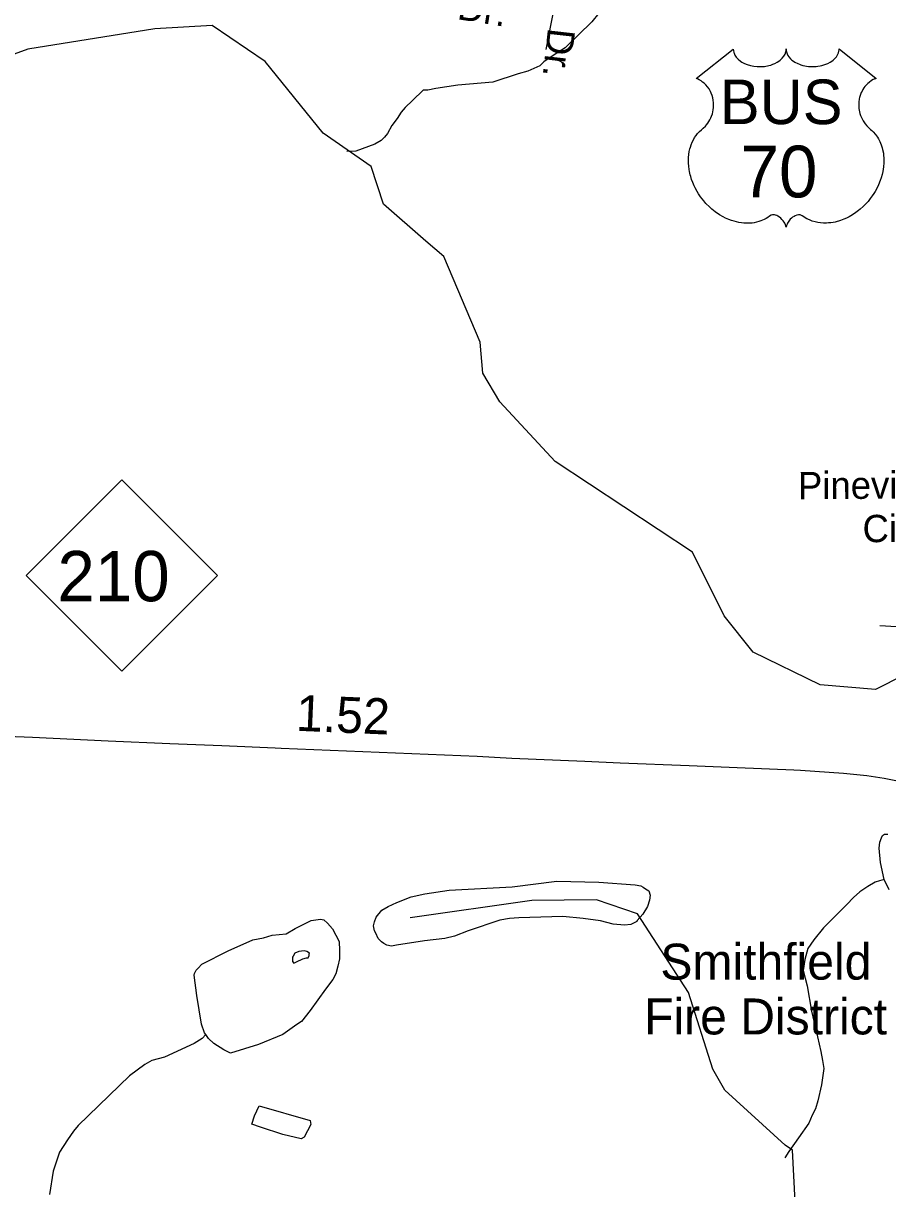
# Model space of a CAD drawing. Extents: x 2082433 to 2279600, y 546599 to 755198.
# Drawn here: x 2186310 to 2189316, y 642580 to 646633 of the extents above; entities that cross this region are included whole.
import ezdxf

# ---------------------------------------------------------------- set-up
doc = ezdxf.new("R2010")
doc.units = 0
for name, color, linetype in [('Exist Boundary Political Fire Districts Label', 7, 'Continuous'), ('Exist Hydrographic Creek Single Shore', 7, 'Continuous'), ('Exist Hydrographic Misc Water Feature', 7, 'Continuous'), ('Exist Road Non-System Type 51', 7, 'Continuous'), ('Exist Road Non-System Type 51 Label', 7, 'Continuous'), ('Exist Road Primary NC Attributed', 7, 'Continuous'), ('Exist Road Primary NC Service Mileage Hundredths English Label', 7, 'Continuous'), ('Exist Road Primary NC Shield CELL', 7, 'Continuous'), ('Exist Road Primary NC Shield Number Label', 7, 'Continuous'), ('Exist Road Primary US Shield CELL', 7, 'Continuous'), ('Exist Road Primary US Shield Number Label', 7, 'Continuous')]:
    doc.layers.add(name, color=color, linetype=linetype)

msp = doc.modelspace()

# ---------------------------------------------------------------- linework, layer by layer
at = {"layer": 'Exist Hydrographic Creek Single Shore'}
for points in [[(2187710, 645875.5), (2187562.6, 646003.4), (2187519.7, 646135.5), (2187352.6, 646250.4), (2187150.6, 646500.5), (2186966.7, 646625.6), (2186766.6, 646613.3), (2186325.7, 646543.5), (2186046.6, 646442.5)], [(2190379.8, 645824.8), (2190188.7, 645671.2), (2190147.7, 645570.3), (2190072.6, 645512.9), (2189823.7, 645386.6), (2189716.7, 645251.1), (2189527.6, 644927), (2189461.8, 644724.9), (2189455.6, 644485.6), (2189372.6, 644365.9), (2189273.7, 644315.5), (2189081.6, 644332.5), (2188847.6, 644445.4), (2188746.8, 644572.1), (2188636.6, 644794.1), (2188159.7, 645108.9), (2187966.7, 645316.2), (2187907.7, 645415.8), (2187898.7, 645524.2), (2187771.7, 645822), (2187710, 645875.5)]]:
    msp.add_lwpolyline(points, dxfattribs=at)
at = {"layer": 'Exist Hydrographic Misc Water Feature'}
for points in [[(2188310.9, 646668.7), (2188287.1, 646638.2), (2188193.8, 646547.7), (2188156.1, 646523.3), (2188119.8, 646499.2), (2188106.1, 646485.1), (2188064.4, 646467), (2188030.8, 646456.7), (2187942.6, 646428.2), (2187821, 646417.4), (2187745, 646406.6), (2187717.1, 646400.7), (2187700.9, 646400.7), (2187663.4, 646364.2), (2187637.3, 646340.1), (2187623.6, 646324), (2187609.6, 646301.7), (2187591.6, 646277.7), (2187576, 646249.6), (2187565.8, 646237.4), (2187554.1, 646225.3), (2187532.5, 646213.2), (2187466.3, 646188.7), (2187434.5, 646186.6)], [(2189303.4, 643654.6), (2189290.7, 643714.5), (2189286.8, 643764.6), (2189288.8, 643784.6), (2189294.3, 643800.3), (2189298.2, 643808.3), (2189304.6, 643812.6), (2189316.5, 643812.4)], [(2188444.4, 643512.6), (2188443, 643508.8), (2188423.1, 643498.4), (2188400.5, 643496.6), (2188360.7, 643500.1), (2188316.9, 643511.6), (2188257, 643519.5), (2188186.2, 643526.9), (2188032.9, 643521.7), (2188001.1, 643519.6), (2187966.8, 643513.4), (2187857.1, 643476.9), (2187809.4, 643458.1), (2187775.3, 643450.3), (2187705.4, 643441.7), (2187607.8, 643426.9), (2187589.7, 643422.8), (2187573.7, 643426.8), (2187563.7, 643432.8), (2187555.3, 643438.5), (2187543.6, 643450.4), (2187535.2, 643468.3), (2187531.5, 643476.6), (2187527.2, 643494.2), (2187531.3, 643508.2), (2187536.8, 643524.4), (2187556.7, 643548.6), (2187578.7, 643560.7), (2187608.6, 643574.8), (2187658.4, 643595.3), (2187706.4, 643605.5), (2187790.5, 643617.9), (2188010.1, 643629.8), (2188165.7, 643648.8), (2188311.9, 643645.8), (2188437.8, 643636.5), (2188457.7, 643632.7), (2188465.5, 643628.7), (2188473.9, 643623), (2188485.8, 643615.1), (2188490.1, 643601), (2188488.1, 643583.1), (2188480.1, 643560.8), (2188464.3, 643534.8), (2188444.4, 643512.6)], [(2189303.4, 643654.6), (2189287.4, 643650.5), (2189273, 643646.2), (2189247.4, 643630.2), (2189219.7, 643612.1), (2189197.6, 643591.9), (2189174.2, 643567.9), (2189130.5, 643525.4), (2189092.6, 643487.3), (2189058.7, 643445), (2189038.8, 643414.7), (2189027.6, 643376.7), (2189021.6, 643338.7), (2189036, 643285), (2189050.7, 643197.2), (2189071.5, 643107.3), (2189083.5, 643057.2), (2189089.7, 643025.4), (2189094, 642997.6), (2189086.2, 642941.2), (2189072.7, 642885.2), (2189065.1, 642857.2), (2189053, 642835.1), (2189041.5, 642807.2), (2189005.4, 642757.1), (2188972, 642708.6), (2188958.1, 642686.8)], [(2189321.6, 643618.6), (2189303.4, 643654.6)], [(2188959.6, 642731), (2188749.6, 642922.2), (2188707.6, 642995.2), (2188622.7, 643262.6), (2188445.7, 643535.2), (2188303.6, 643584), (2188078.7, 643582), (2187654.6, 643521.7)], [(2186944, 643116.3), (2186939.9, 643122.2), (2186929.5, 643152.2), (2186913.1, 643252), (2186904.3, 643322.3), (2186904.5, 643327.9), (2186910.6, 643340), (2186918.2, 643346.1), (2186930.3, 643360.1), (2187022.2, 643407.1), (2187107.7, 643445.3), (2187145.6, 643451.7), (2187175.3, 643461.8), (2187223.7, 643466.3), (2187255.3, 643484.6), (2187310.9, 643512.7), (2187343.1, 643517.2), (2187355.2, 643515), (2187367.1, 643503), (2187385.1, 643483.3), (2187407.7, 643439.7), (2187409.9, 643407.7), (2187409.9, 643379.7), (2187403.8, 643353.5), (2187396.6, 643327.4), (2187386.3, 643307.4), (2187360.7, 643273.2), (2187307.6, 643198.9), (2187277.4, 643160.9), (2187261.3, 643150.7), (2187211.8, 643116.4), (2187127.8, 643081.7), (2187030.4, 643051), (2187006.6, 643062.7), (2186972.3, 643084.5), (2186954.1, 643102.6), (2186944, 643116.3)], [(2187305.5, 643398.7), (2187295.5, 643404.7), (2187286.1, 643406.6), (2187267.8, 643404.5), (2187253.7, 643398.5), (2187248.1, 643388.4), (2187246.3, 643384.6), (2187246.1, 643376.5), (2187246.1, 643370.4), (2187250.2, 643364.5), (2187260.2, 643368.7), (2187281.8, 643378.8), (2187294.1, 643382.6), (2187300, 643383), (2187304.3, 643390.8), (2187303.7, 643395), (2187305.5, 643398.7)], [(2186944, 643116.3), (2186931.9, 643102.3), (2186904.3, 643084.2), (2186800.3, 643037.5), (2186756.8, 643025.4), (2186732.6, 643011.2), (2186679.1, 642972.6), (2186500.3, 642799.7), (2186484.5, 642779.4), (2186463, 642749.4), (2186435.1, 642706.9), (2186413.4, 642640.9), (2186400.2, 642558.9)], [(2187104, 642803.8), (2187113.6, 642833.6), (2187129.6, 642867.7), (2187307.8, 642817.3), (2187310.1, 642803.1), (2187298, 642781), (2187286.1, 642758.9), (2187276.2, 642753.1), (2187212, 642768.5), (2187134.3, 642794), (2187104, 642803.8)], [(2187031, 640186.1), (2187138.5, 641036), (2187212.5, 641211.7), (2187328.6, 641327.4), (2187644.6, 641412.8), (2188568.5, 641505.6), (2189209.5, 641515.5), (2189359.6, 641558.4), (2189566.7, 641668.9), (2189740.6, 641852.4), (2189805.6, 641969.1), (2189813.6, 642136.3), (2189771.6, 642196.2), (2189637.7, 642218.6), (2189213.6, 642200.9), (2189087.7, 642265.8), (2189003.7, 642356.1), (2188984.6, 642714), (2188959.6, 642731)]]:
    msp.add_lwpolyline(points, dxfattribs=at)
at = {"layer": 'Exist Road Non-System Type 51'}
msp.add_line((2188154.3, 646684), (2188126.5, 646542), dxfattribs=at)
msp.add_lwpolyline([(2189547.2, 644501.4), (2189469.5, 644518.6), (2189430.2, 644526.3), (2189385.1, 644531.1), (2189288.2, 644536.9)], dxfattribs=at)
at = {"layer": 'Exist Road Primary NC Attributed'}
msp.add_lwpolyline([(2184546.7, 644225.9), (2184824.2, 644214.4), (2184898.2, 644211.1), (2186076.3, 644160.5), (2186341.5, 644149.9), (2186605.3, 644137.5), (2186819.4, 644128.6), (2186999.7, 644121.5), (2187185.9, 644112.9), (2187206, 644112), (2187888.2, 644083.6), (2188009.3, 644077.4), (2188262.2, 644067.1), (2188386, 644061.1), (2188625.4, 644051.7), (2188793, 644044.6), (2188990, 644036), (2189012.9, 644034.9), (2189162.6, 644025.4), (2189244, 644016.8), (2189304.1, 644007.4), (2189406.6, 643987.2)], dxfattribs=at)
at = {"layer": 'Exist Road Primary NC Shield CELL'}
msp.add_lwpolyline([(2186319.1, 644712.5), (2186652.1, 645045.5), (2186985.1, 644712.5), (2186652.1, 644379.5)], close=True, dxfattribs=at)
at = {"layer": 'Exist Road Primary US Shield CELL'}
msp.add_lwpolyline([(2188779, 646543.6), (2188779.3, 646538.3), (2188780.6, 646532), (2188781.6, 646528.7), (2188784.5, 646522.5), (2188789.4, 646515.1), (2188796.2, 646507.9), (2188803.9, 646501.6), (2188809, 646498.3), (2188817.8, 646493.5), (2188827.7, 646489.4), (2188838.8, 646486.2), (2188850.1, 646483.9), (2188862.5, 646482.5), (2188874.8, 646482.3), (2188888, 646483.3), (2188902.6, 646486.1), (2188909.3, 646487.8), (2188916.8, 646490.4), (2188923.8, 646493.3), (2188931.5, 646497.4), (2188937.6, 646501.4), (2188942.5, 646504.9), (2188949.3, 646511.4), (2188954.7, 646518.2), (2188957, 646522), (2188959, 646525.6), (2188961.7, 646533.4), (2188962.4, 646536.8), (2188963, 646543.9), (2188963.4, 646537.9), (2188964, 646534.2), (2188965, 646530.6), (2188966.5, 646526.7), (2188969.3, 646521.2), (2188972.3, 646516.6), (2188978, 646509.9), (2188981.6, 646506.5), (2188984.9, 646503.9), (2188993.6, 646497.9), (2189003.8, 646492.7), (2189008.8, 646490.5), (2189014, 646488.7), (2189020.5, 646486.7), (2189027.3, 646485.1), (2189034, 646484), (2189040.8, 646483), (2189047.8, 646482.5), (2189053.5, 646482.3), (2189060.5, 646482.4), (2189066.9, 646482.8), (2189073.5, 646483.5), (2189080.8, 646484.7), (2189086.7, 646486), (2189094.4, 646488.1), (2189101.4, 646490.6), (2189107.6, 646493.2), (2189115.5, 646497.4), (2189122, 646501.4), (2189126.7, 646505.2), (2189132.3, 646510.4), (2189137.7, 646516.6), (2189140.8, 646521.1), (2189143, 646525.7), (2189145, 646530.6), (2189146.3, 646535.7), (2189146.9, 646540.2), (2189147, 646544), (2189275.6, 646441.6), (2189272.6, 646440.4), (2189265.6, 646437), (2189260, 646433.7), (2189251.2, 646427.5), (2189247.4, 646424.1), (2189243.6, 646420.5), (2189240.1, 646416.7), (2189237, 646413.2), (2189233.3, 646408), (2189230, 646402.8), (2189226.7, 646397.1), (2189224.3, 646392.2), (2189220.4, 646381.8), (2189218.5, 646375.3), (2189217.2, 646369.8), (2189215.7, 646358.3), (2189215.3, 646352.8), (2189215.3, 646347.4), (2189215.6, 646341.7), (2189216.2, 646336.3), (2189217.2, 646330.6), (2189218.1, 646325.5), (2189219.7, 646319.4), (2189221.9, 646312.2), (2189224.8, 646305.3), (2189230.6, 646294.2), (2189238.2, 646282.8), (2189243.6, 646276.4), (2189248.9, 646270.9), (2189256.8, 646264.2), (2189261.1, 646260.4), (2189266.1, 646255.5), (2189274.1, 646246.1), (2189277.4, 646241.7), (2189280.7, 646236.8), (2189283.7, 646231.7), (2189286.8, 646226.2), (2189289.2, 646221.4), (2189293.7, 646210.4), (2189297, 646199.7), (2189298.5, 646194.1), (2189300.9, 646181.5), (2189301.8, 646175.2), (2189302.8, 646162.9), (2189302.9, 646148), (2189301.7, 646133.9), (2189299.1, 646117.4), (2189296.9, 646107.5), (2189293.5, 646096.1), (2189290.2, 646086.1), (2189284.3, 646071.4), (2189279.1, 646060.8), (2189272.4, 646048.3), (2189267.7, 646040.8), (2189262.4, 646032.8), (2189255.6, 646023.5), (2189247.7, 646013.6), (2189238.2, 646003.2), (2189230.5, 645995.5), (2189220.5, 645986.6), (2189214.4, 645981.5), (2189205.8, 645975), (2189193.9, 645967.1), (2189182.2, 645960.3), (2189172.3, 645955.3), (2189163.5, 645951.5), (2189152.1, 645947.1), (2189133.1, 645941.9), (2189126.2, 645940.4), (2189118, 645939.2), (2189110.3, 645938.5), (2189102.9, 645938), (2189092.8, 645938), (2189082.9, 645938.8), (2189073.5, 645940.1), (2189063.7, 645942.2), (2189053.4, 645945.2), (2189044.1, 645948.9), (2189034.7, 645953.5), (2189018.8, 645963.5), (2189014.2, 645966), (2189011.6, 645966.7), (2189005.5, 645967), (2188999.7, 645965.7), (2188993.8, 645963.4), (2188990.2, 645961.5), (2188985.4, 645958.4), (2188981.8, 645955.5), (2188977.4, 645951.3), (2188974.4, 645947.8), (2188972, 645945.1), (2188967.6, 645938), (2188966, 645934.7), (2188964.3, 645930.3), (2188962.8, 645924), (2188960.8, 645932), (2188958.5, 645937.3), (2188955.7, 645941.9), (2188952.9, 645945.9), (2188948.4, 645951.1), (2188944.4, 645954.9), (2188939.5, 645958.9), (2188934.3, 645962), (2188930.2, 645964.1), (2188926.4, 645965.6), (2188921.8, 645966.7), (2188918, 645967), (2188914.9, 645967), (2188910.6, 645966), (2188904.8, 645961.8), (2188899.2, 645958), (2188893.2, 645954.3), (2188886.1, 645950.5), (2188880.9, 645948), (2188874.6, 645945.6), (2188867.4, 645943.2), (2188859.5, 645941.1), (2188851.3, 645939.5), (2188844.2, 645938.4), (2188836.5, 645937.7), (2188829.6, 645937.5), (2188822.4, 645937.5), (2188815.6, 645938.1), (2188807.8, 645938.8), (2188798.1, 645940.2), (2188790, 645942), (2188781.5, 645944.3), (2188772.8, 645947), (2188763.5, 645950.6), (2188751.8, 645955.7), (2188743.6, 645959.9), (2188730.8, 645967.3), (2188715.8, 645977.7), (2188704.4, 645986.9), (2188696.1, 645994.4), (2188683.9, 646006.8), (2188676.7, 646015), (2188665.4, 646029.6), (2188658.2, 646040.1), (2188653.5, 646047.9), (2188646.7, 646060.3), (2188642.9, 646068.2), (2188638.1, 646079.6), (2188634.2, 646090), (2188631, 646099.9), (2188629.3, 646106.2), (2188626.9, 646117.2), (2188625.4, 646125), (2188624, 646135.7), (2188623.2, 646147), (2188623, 646157.5), (2188623.3, 646166.1), (2188624.3, 646176.2), (2188626, 646186.9), (2188628, 646196.1), (2188629.9, 646202.7), (2188632.6, 646210.8), (2188636.3, 646219.7), (2188640.5, 646228.2), (2188644.6, 646235.3), (2188649.7, 646242.9), (2188654.7, 646249.3), (2188661.2, 646256.5), (2188668.1, 646263), (2188674.3, 646268.1), (2188681.8, 646275.4), (2188685.7, 646279.8), (2188690.3, 646285.9), (2188694, 646291.6), (2188697, 646296.7), (2188700.9, 646304.3), (2188703.3, 646309.9), (2188706.2, 646318.5), (2188707.7, 646324.6), (2188709.2, 646332.5), (2188710.2, 646339.8), (2188710.6, 646349), (2188710.4, 646356.6), (2188709.4, 646365.5), (2188707.7, 646374), (2188705.7, 646381.5), (2188702.5, 646390), (2188699.6, 646396.2), (2188694.7, 646404.6), (2188689.2, 646412.5), (2188683.5, 646418.8), (2188677.8, 646424.5), (2188672.4, 646428.8), (2188667.2, 646432.5), (2188660.6, 646436.5), (2188654.3, 646439.6), (2188650.4, 646441.2)], close=True, dxfattribs=at)

# ---------------------------------------------------------------- texts
at = {"layer": 'Exist Boundary Political Fire Districts Label'}
for s, p in [('Smithfield', (2188525.5, 643306.8)), ('Fire District', (2188468.9, 643116.2))]:
    msp.add_text(s, height=125, dxfattribs=at).set_placement(p)
at = {"layer": 'Exist Road Non-System Type 51 Label'}
for s, rotation, p in [('Dr.', 350.8731, (2187815.9, 646647.9)), ('Dr.', 263.6114, (2188134.9, 646618.8)), ('Pineview', 0.4231, (2189004.2, 644977.3)), ('Cir.', 0.4231, (2189228.9, 644828))]:
    msp.add_text(s, height=95, rotation=rotation, dxfattribs=at).set_placement(p)
at = {"layer": 'Exist Road Primary NC Service Mileage Hundredths English Label'}
msp.add_text('1.52', height=125, rotation=357.615, dxfattribs=at).set_placement((2187256.7, 644172.5))
at = {"layer": 'Exist Road Primary NC Shield Number Label'}
msp.add_text('210', height=175, dxfattribs=at).set_placement((2186428.3, 644622.8))
at = {"layer": 'Exist Road Primary US Shield Number Label'}
for s, height, p in [('BUS', 155, (2188732.6, 646282.3)), ('70', 180, (2188804.1, 646027.4))]:
    msp.add_text(s, height=height, dxfattribs=at).set_placement(p)

doc.saveas('drawing.dxf')
